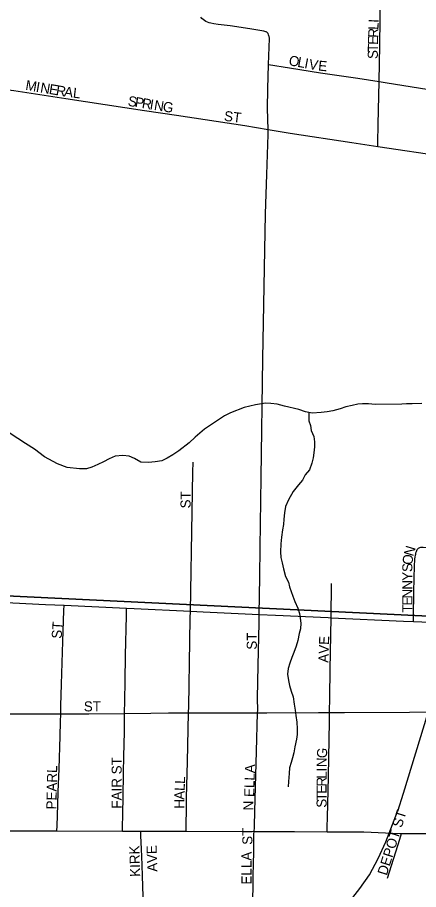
# Model space of a CAD drawing. Extents: x 1985906 to 2360102, y 891258 to 1222054.
# Drawn here: x 2169398 to 2171396, y 1035289 to 1039635 of the extents above; entities that cross this region are included whole.
import ezdxf

# ---------------------------------------------------------------- set-up
doc = ezdxf.new("R2010")
doc.units = 0
for name, color, linetype in [('GM_X_City_Street', 7, 'Continuous'), ('GM_X_City_Street_Text', 7, 'Continuous'), ('GM_X_Minor_River', 7, 'Continuous'), ('GM_X_Rail_Line', 7, 'Continuous'), ('GM_X_Section', 7, 'Continuous')]:
    doc.layers.add(name, color=color, linetype=linetype)

msp = doc.modelspace()

# ---------------------------------------------------------------- linework, layer by layer
at = {"layer": 'GM_X_City_Street'}
for points in [[(2171199.3, 1039315.7), (2171203.1, 1039497.3), (2171206.6, 1039754.7), (2171209.2, 1039941.5), (2171218.3, 1040297.6), (2171219.8, 1040354), (2171220.5, 1040382.3), (2171221.2, 1040403.5), (2171222.1, 1040421)], [(2170646.2, 1039554.1), (2170643.8, 1039557.7), (2170642.1, 1039559.6), (2170639.8, 1039561.4), (2170637.6, 1039562.6), (2170635.2, 1039563.5), (2170630.4, 1039564.8), (2170625.3, 1039565.8), (2170555.5, 1039578.1), (2170457.7, 1039592.6), (2170397, 1039600.3), (2170376, 1039603.3), (2170360.9, 1039606.4), (2170352.2, 1039608.7), (2170344, 1039611.8), (2170336.7, 1039615.1), (2170329.4, 1039619.3), (2170323, 1039623.9), (2170316.9, 1039629.6), (2170311.8, 1039635.5)], [(2170649.2, 1039400.9), (2170652.7, 1039529.2), (2170652.7, 1039532.7), (2170652.5, 1039535.7), (2170651.8, 1039539.5), (2170650.8, 1039543.6), (2170649.1, 1039548), (2170646.2, 1039554.1)], [(2170646.9, 1039076.3), (2170643.2, 1039181.5), (2170645.4, 1039278.5), (2170649.2, 1039400.9)], [(2170649.2, 1039400.9), (2170752.4, 1039383.1), (2170906.7, 1039359.3), (2171093.5, 1039331.5), (2171199.3, 1039315.7)], [(2171192.6, 1038992.1), (2171193, 1039011.9), (2171194.7, 1039102.1), (2171199.3, 1039315.7)], [(2171199.3, 1039315.7), (2171239.7, 1039309.7), (2171478.8, 1039270.9), (2171514.6, 1039266.1), (2171518.8, 1039265.3), (2171521.3, 1039264.8), (2171523.2, 1039264.2), (2171525.1, 1039263.6), (2171526.8, 1039263), (2171527.8, 1039262.5), (2171528.9, 1039261.9), (2171529.1, 1039261.8), (2171530.6, 1039260.7)], [(2169340.3, 1039275.9), (2169379.1, 1039270), (2169638.4, 1039231), (2170030.3, 1039171.3)], [(2170030.3, 1039171.3), (2170189.6, 1039147.1), (2170530.1, 1039095.6), (2170646.9, 1039076.3)], [(2170602.3, 1036659.8), (2170604.9, 1036846.9), (2170607.1, 1036992.6), (2170612.5, 1037341.9), (2170620, 1037933.1), (2170633.7, 1038655.7), (2170639.6, 1038852.7), (2170646.1, 1039051.3), (2170646.9, 1039076.3)], [(2170646.9, 1039076.3), (2170756.7, 1039058.3), (2171063.7, 1039011.4), (2171192.6, 1038992.1)], [(2171192.6, 1038992.1), (2171530.7, 1038941.6)], [(2170259.1, 1036675.4), (2170268.7, 1037171.6), (2170271.8, 1037369.5), (2170273.2, 1037419)], [(2171371.1, 1036624.8), (2171371.4, 1036660.8), (2171372.2, 1036758.4), (2171374.2, 1036852.2), (2171375.1, 1036888.4), (2171375.6, 1036908.8), (2171376.8, 1036926), (2171377.7, 1036937.3), (2171378.9, 1036945.9), (2171380.2, 1036954.7), (2171381.5, 1036960.1), (2171383.1, 1036966.3), (2171385.2, 1036973), (2171387.4, 1036978.2), (2171389.6, 1036982.8), (2171391.8, 1036986.4)], [(2171391.8, 1036986.4), (2171395.3, 1036990), (2171398.7, 1036992.4), (2171402.1, 1036993.9), (2171406.4, 1036995), (2171408.3, 1036995.3), (2171411, 1036995.6), (2171414.3, 1036995.8), (2171418.8, 1036995.5), (2171444.7, 1036994.2), (2171497.4, 1036991.4), (2171553.5, 1036986.6), (2171586, 1036983.9), (2171618.5, 1036981.8), (2171655.3, 1036980), (2171738.2, 1036976.7), (2171770.7, 1036975.5)], [(2170960.1, 1036643.1), (2170963, 1036813.6)], [(2169308.9, 1036721), (2169537.5, 1036709.7), (2169630.6, 1036705.3)], [(2169614, 1036165.1), (2169614.8, 1036204.7), (2169617.1, 1036312.5), (2169624.5, 1036524.5), (2169629.7, 1036679.7), (2169630.6, 1036705.3)], [(2169630.6, 1036705.3), (2169941.1, 1036690.5)], [(2169931.7, 1036166.8), (2169932.9, 1036232.4), (2169934.5, 1036325.5), (2169936.7, 1036456.8), (2169940.4, 1036653.2), (2169941.1, 1036690.5)], [(2169941.1, 1036690.5), (2169979.4, 1036688.7), (2170259.1, 1036675.4)], [(2170250.7, 1036169.9), (2170251.2, 1036200.6), (2170256.2, 1036527.3), (2170258.4, 1036641.6), (2170259.1, 1036675.4)], [(2170259.1, 1036675.4), (2170323.2, 1036672.5), (2170602.3, 1036659.8)], [(2170594.1, 1036169.8), (2170594.5, 1036180.6), (2170594.3, 1036243.4), (2170597.5, 1036404.9), (2170601.8, 1036617.8), (2170602.3, 1036659.8)], [(2170602.3, 1036659.8), (2170683.3, 1036656), (2170945.2, 1036643.9), (2170960.1, 1036643.1)], [(2170952.1, 1036171.2), (2170953.4, 1036247.3), (2170955.8, 1036385.5), (2170960.1, 1036643.1)], [(2170960.1, 1036643.1), (2171321.6, 1036626.7), (2171371.1, 1036624.8)], [(2171371.1, 1036624.8), (2171534.5, 1036618), (2171698.6, 1036614.9), (2171766, 1036614.7)], [(2170952.1, 1036171.2), (2171027.4, 1036171.3), (2171350.6, 1036173.3), (2171558.2, 1036174.1), (2171699.6, 1036176.2), (2171748.7, 1036175.7), (2171756.7, 1036175.7)], [(2169307.4, 1036164.2), (2169376.8, 1036164.3), (2169608.7, 1036165.1), (2169614, 1036165.1)], [(2169594.9, 1035581.2), (2169595.6, 1035605.6), (2169598.7, 1035710.6), (2169601, 1035775.6), (2169605.7, 1035889.8), (2169611.4, 1036052.8), (2169613, 1036125.4), (2169614, 1036165.1)], [(2169614, 1036165.1), (2169754.1, 1036164.6), (2169931.7, 1036166.8)], [(2169920.6, 1035580), (2169921.3, 1035604), (2169922.8, 1035657.1), (2169926.4, 1035860.3), (2169928.3, 1035962.8), (2169929, 1036001.5), (2169930.4, 1036086), (2169931.5, 1036146.5), (2169931.7, 1036166.8)], [(2169931.7, 1036166.8), (2170061.9, 1036168.4), (2170150.1, 1036168.8), (2170250.7, 1036169.9)], [(2170238.2, 1035579.2), (2170238.7, 1035617.5), (2170239.5, 1035682.6), (2170240.1, 1035747.3), (2170245, 1035925.2), (2170247.1, 1036006.4), (2170250.7, 1036169.9)], [(2170250.7, 1036169.9), (2170280.7, 1036170.3), (2170395.4, 1036169.6), (2170594.1, 1036169.8)], [(2170576.6, 1035578.5), (2170578.6, 1035598.7), (2170579, 1035604.7), (2170579.3, 1035609), (2170582.8, 1035740.7), (2170589.1, 1035976.1), (2170594.1, 1036169.8)], [(2170594.1, 1036169.8), (2170640.2, 1036169.9), (2170897.7, 1036171.1), (2170952.1, 1036171.2)], [(2170940.6, 1035577.2), (2170941.1, 1035599.7), (2170942.2, 1035650.3), (2170945.1, 1035780.5), (2170946.6, 1035851.9), (2170948.4, 1035946.5), (2170951.7, 1036125.2), (2170951.8, 1036156.5), (2170952.1, 1036171.2)], [(2169311.5, 1035581.3), (2169566.4, 1035581.3), (2169594.9, 1035581.2)], [(2169594.9, 1035581.2), (2169920.6, 1035580)], [(2169920.6, 1035580), (2169992.1, 1035579.8), (2170011.9, 1035579.7)], [(2170024.2, 1035215.3), (2170023.3, 1035252.4), (2170022.3, 1035307.5), (2170020.5, 1035355), (2170018.8, 1035412.5), (2170015.7, 1035491.9), (2170012.9, 1035557.3), (2170011.9, 1035579.7)], [(2170011.9, 1035579.7), (2170238.2, 1035579.2)], [(2170238.2, 1035579.2), (2170576.6, 1035578.5)], [(2170570.1, 1035216), (2170570.4, 1035233.1), (2170571.8, 1035314.4), (2170572.8, 1035362.6), (2170573.8, 1035411.3), (2170574.6, 1035479.4), (2170575.5, 1035555.4), (2170575.7, 1035560.3), (2170575.9, 1035564.8), (2170576.6, 1035578.5)], [(2170576.6, 1035578.5), (2170778.4, 1035578), (2170940.6, 1035577.2)], [(2170940.6, 1035577.2), (2171122.5, 1035576.2), (2171231.8, 1035571.1)], [(2171231.8, 1035571.1), (2171302.4, 1035567.9), (2171311.1, 1035567.9)], [(2171240.8, 1035344.9), (2171302.2, 1035539.6), (2171311.1, 1035567.9)], [(2171311.1, 1035567.9), (2171479.7, 1035568.6)]]:
    msp.add_lwpolyline(points, dxfattribs=at)
at = {"layer": 'GM_X_Minor_River'}
for points in [[(2171412.2, 1037711.7), (2171364, 1037709.3), (2171335.9, 1037709.1), (2171311.9, 1037706.9), (2171179.4, 1037705.8), (2171147.2, 1037709.6), (2171117.1, 1037709.3), (2171093, 1037707.1), (2171065, 1037700.9), (2171032.9, 1037694.6), (2171004.9, 1037684.3), (2170968.8, 1037674), (2170940.8, 1037669.7), (2170910.7, 1037665.5), (2170866.5, 1037663.1), (2170832.4, 1037668.8), (2170800.1, 1037680.6), (2170727.7, 1037698.1), (2170691.5, 1037707.8), (2170659.3, 1037711.6), (2170633.2, 1037713.4), (2170583.1, 1037705), (2170527, 1037690.4), (2170459, 1037663.8), (2170429, 1037649.5), (2170389, 1037623.1), (2170329.2, 1037582.4), (2170283.3, 1037543.9), (2170253.4, 1037515.5), (2170201.6, 1037475), (2170171.6, 1037454.7), (2170143.7, 1037438.4), (2170117.7, 1037426.1), (2170083.6, 1037419.8), (2170051.5, 1037417.5), (2170013.3, 1037419.2), (2169981.1, 1037437), (2169954.8, 1037448.9), (2169922.7, 1037452.6), (2169884.6, 1037448.3)], [(2170848.8, 1037666.1), (2170848.8, 1037624.8), (2170857, 1037600.8), (2170861.2, 1037576.7), (2170873.5, 1037546.7), (2170877.8, 1037520.6), (2170878, 1037494.5), (2170874.2, 1037464.4), (2170870.4, 1037440.2), (2170864.6, 1037414.1), (2170852.9, 1037379.9), (2170831, 1037355.6), (2170817.2, 1037329.4), (2170797.3, 1037305.1), (2170771.5, 1037272.8), (2170747.7, 1037230.4), (2170733.9, 1037198.2), (2170728.2, 1037166), (2170724.4, 1037133.9), (2170722.7, 1037107.8), (2170718.9, 1037081.6), (2170713.1, 1037045.4), (2170709.4, 1037011.3), (2170707.7, 1036971.1), (2170710, 1036943), (2170716.2, 1036916.9), (2170722.5, 1036886.9), (2170732.9, 1036848.8), (2170747.2, 1036820.8), (2170753.4, 1036796.8), (2170769.8, 1036750.7), (2170780.1, 1036724.7), (2170794.4, 1036690.7), (2170802.7, 1036664.7), (2170806.9, 1036640.6), (2170809.1, 1036616.5), (2170807.3, 1036588.4), (2170801.5, 1036564.3), (2170793.8, 1036530.1), (2170786, 1036501.9), (2170774.2, 1036469.7), (2170764.4, 1036445.5), (2170754.6, 1036417.3), (2170746.8, 1036391.1), (2170743, 1036363), (2170747.3, 1036330.9), (2170753.5, 1036304.9), (2170761.8, 1036276.8), (2170772.1, 1036248.8), (2170776.4, 1036212.7), (2170780.7, 1036182.6), (2170784.9, 1036156.5), (2170789.2, 1036122.4), (2170791.5, 1036090.3), (2170791.7, 1036062.2), (2170787.9, 1036038.1), (2170780.2, 1035999.9), (2170774.4, 1035969.7), (2170768.6, 1035945.6), (2170760.8, 1035921.4), (2170753, 1035895.2), (2170751.2, 1035867.1), (2170747.5, 1035826.9), (2170745.7, 1035800.8)], [(2169884.6, 1037448.3), (2169854.6, 1037436), (2169826.6, 1037419.7), (2169798.6, 1037407.4), (2169768.6, 1037393.1), (2169742.6, 1037384.9), (2169706.4, 1037384.6), (2169646.1, 1037392.1), (2169597.8, 1037409.8), (2169533.3, 1037445.4), (2169482.8, 1037483.2), (2169438.4, 1037510.9), (2169400, 1037536.7), (2169351.5, 1037568.4)]]:
    msp.add_lwpolyline(points, dxfattribs=at)
at = {"layer": 'GM_X_Rail_Line'}
for points in [[(2174899.8, 1042475.7), (2174772.7, 1042270.9), (2174387.1, 1041689.6), (2174017.7, 1041130.7), (2173688.1, 1040633), (2173467.7, 1040301.2), (2173338.7, 1040101.4), (2173205.2, 1039872.9), (2173109.4, 1039690.7), (2172770.9, 1039011.7), (2172303, 1038064.7), (2172161.9, 1037784.1), (2171926, 1037309.3), (2171768.9, 1036991.5), (2171600.1, 1036614), (2171519.7, 1036399.5), (2171442.3, 1036170.2), (2171318.5, 1035767.6), (2171291.7, 1035677.8)], [(2170764, 1035044.3), (2170904.1, 1035110.7), (2170966, 1035147.5), (2171011, 1035185.9), (2171068.5, 1035248.5), (2171103.2, 1035294.2), (2171151.1, 1035362.8), (2171195.3, 1035443.9), (2171233.5, 1035526.4), (2171291.7, 1035677.8)]]:
    msp.add_lwpolyline(points, dxfattribs=at)
at = {"layer": 'GM_X_Section'}
for points in [[(2166567, 1042311.9), (2172212.9, 1042046.7), (2172140.4, 1036852.7), (2172136.1, 1036618.6), (2166514.3, 1036888)], [(2166514.3, 1036888), (2172136.1, 1036618.6), (2172043.3, 1031460.5), (2172036.8, 1031272.4), (2169344.4, 1031347.9), (2166567, 1031550.9)]]:
    msp.add_lwpolyline(points, close=True, dxfattribs=at)

# ---------------------------------------------------------------- texts
at = {"layer": 'GM_X_City_Street_Text'}
for s, rotation, p in [('L', 87.806, (2171195.9, 1039572.3)), ('I', 87.7705, (2171197.2, 1039607.5)), ('R', 87.8142, (2171194.4, 1039532.7)), ('E', 88.2784, (2171193.3, 1039497.7)), ('T', 89.5628, (2171193, 1039462.8)), ('O', 349.6033, (2170746.6, 1039397.3)), ('L', 349.5901, (2170789.9, 1039389.4)), ('S', 89.9453, (2171193, 1039427.7)), ('I', 349.6177, (2170824.6, 1039383)), ('V', 349.6033, (2170846.2, 1039379)), ('E', 354.5559, (2170894.2, 1039370.4)), ('M', 350.355, (2169435.2, 1039274.1)), ('I', 350.3767, (2169487.3, 1039265.3)), ('N', 350.358, (2169508.9, 1039261.6)), ('E', 350.3355, (2169552.3, 1039254.3)), ('R', 350.4202, (2169587.1, 1039248.3)), ('A', 352.2356, (2169627.8, 1039241.5)), ('L', 353.2305, (2169672.4, 1039235.4)), ('S', 350.9464, (2169945.5, 1039195)), ('P', 350.947, (2169980.3, 1039189.4)), ('R', 350.9529, (2170015.1, 1039183.9)), ('I', 350.9115, (2170054.2, 1039177.7)), ('N', 350.955, (2170075.9, 1039174.2)), ('G', 350.9365, (2170119.4, 1039167.3)), ('ST', 352.8783, (2170424.8, 1039120.2)), ('ST', 90, (2170260.2, 1037188.1)), ('N', 73.2379, (2171368.8, 1036946.5)), ('O', 84.3742, (2171365, 1036905.2)), ('S', 89.8907, (2171365, 1036871.3)), ('Y', 89.9028, (2171364.9, 1036827.3)), ('N', 89.8907, (2171364.8, 1036783.3)), ('N', 89.9126, (2171364.7, 1036739.3)), ('E', 89.9073, (2171364.7, 1036704.1)), ('T', 89.8907, (2171364.6, 1036668.9)), ('ST', 86.4254, (2169617.8, 1036537.5)), ('ST', 90, (2170590.2, 1036484.1)), ('AVE', 88.0261, (2170946.6, 1036418.4)), ('ST', 0, (2169728.4, 1036176.7)), ('G', 85.6901, (2170938.3, 1035941.9)), ('FAIR ST', 90, (2169917, 1035692.1)), ('ELLA', 88.3643, (2170577, 1035749.5)), ('N', 89.4316, (2170937.9, 1035898.7)), ('PEARL', 88.7313, (2169591.4, 1035687.4)), ('I', 89.9563, (2170937.9, 1035876.9)), ('L', 89.9707, (2170937.9, 1035841.7)), ('L', 87.7039, (2170232, 1035814.7)), ('R', 89.9703, (2170937.9, 1035802.1)), ('L', 87.7596, (2170230.7, 1035779.5)), ('E', 89.9453, (2170937.8, 1035766.8)), ('A', 88.5138, (2170229.5, 1035735.7)), ('S', 89.9727, (2170937.8, 1035696.5)), ('T', 89.9572, (2170937.8, 1035731.6)), ('H', 89.8688, (2170229.4, 1035692)), ('N', 90, (2170572.6, 1035683.3)), ('DEPOT ST', 72.7027, (2171237.4, 1035356)), ('ST', 90, (2170568.2, 1035511.7)), ('KIRK', 91.6823, (2170009.4, 1035353)), ('E', 91.749, (2170092.2, 1035466)), ('ELLA', 90, (2170563.8, 1035313.7)), ('V', 92.0766, (2170093.8, 1035422.1)), ('A', 92.1203, (2170095.4, 1035378.1))]:
    msp.add_text(s, height=50, rotation=rotation, dxfattribs=at).set_placement(p)

doc.saveas('drawing.dxf')
